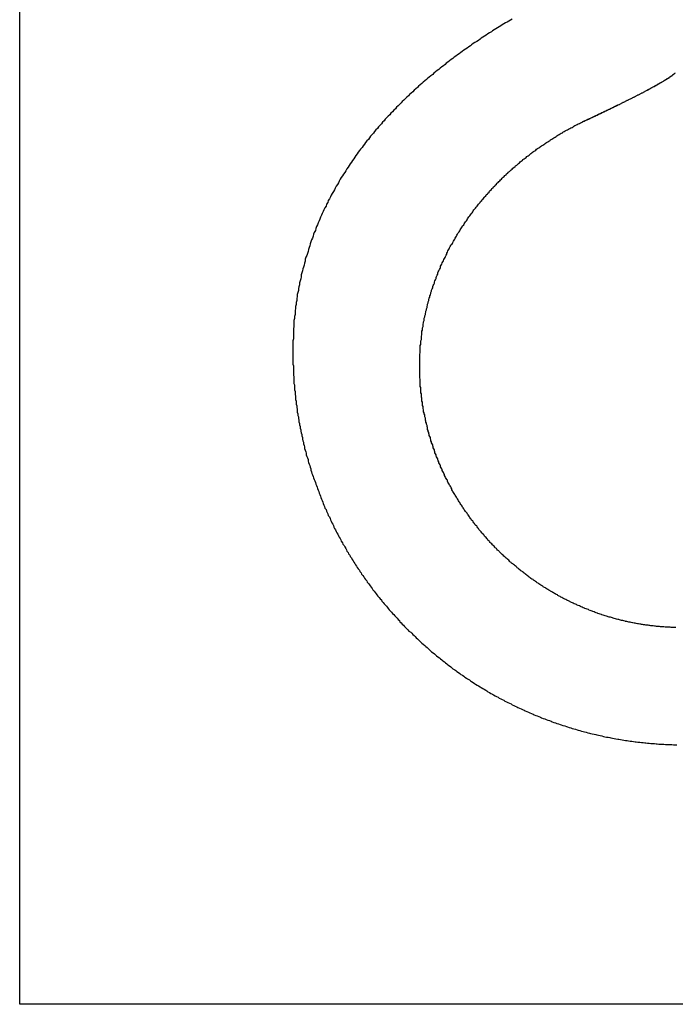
# Model space of a CAD drawing. Extents: x 1107 to 4046, y 937 to 3355.
# Tile 801 of 861: x 3057.98 to 3059.15, y 1764.94 to 1766.69. Entities that reach past the tile are written whole.
import ezdxf

# ---------------------------------------------------------------- set-up
doc = ezdxf.new("R2010")
doc.units = 0
doc.layers.add('KF_VIDA_L___C_LEFT', color=7, linetype='CONTINUOUS')

# ---------------------------------------------------------------- blocks, each defined once
blk = doc.blocks.new('KF_VIDA_L___C_LEFT')
at = {"layer": 'KF_VIDA_L___C_LEFT'}
for p, q in [((168.6809, 75.7283), (168.6809, 80.0192)), ((168.6809, 75.7283), (168.6809, 80.0192)), ((172.9684, 75.7283), (168.6809, 75.7283)), ((172.9684, 75.7283), (168.6809, 75.7283))]:
    blk.add_line(p, q, dxfattribs=at)
for points in [[(169.554, 77.4755, 0), (169.551, 77.4738, 0), (169.548, 77.4721, 0), (169.545, 77.4704, 0), (169.542, 77.4687, 0), (169.539, 77.467, 0), (169.536, 77.4653, 0), (169.534, 77.4635, 0), (169.531, 77.4618, 0), (169.528, 77.46, 0), (169.525, 77.4582, 0), (169.522, 77.4564, 0), (169.519, 77.4546, 0), (169.517, 77.4528, 0), (169.514, 77.451, 0), (169.511, 77.4492, 0), (169.508, 77.4473, 0), (169.505, 77.4455, 0), (169.502, 77.4436, 0), (169.499, 77.4417, 0), (169.497, 77.4398, 0), (169.494, 77.4379, 0), (169.491, 77.436, 0), (169.488, 77.4341, 0), (169.485, 77.4321, 0), (169.482, 77.4302, 0), (169.48, 77.4282, 0), (169.477, 77.4263, 0), (169.474, 77.4243, 0), (169.471, 77.4223, 0), (169.468, 77.4203, 0), (169.465, 77.4182, 0), (169.463, 77.4162, 0), (169.46, 77.4141, 0), (169.457, 77.4121, 0), (169.454, 77.41, 0), (169.451, 77.4079, 0), (169.449, 77.4058, 0), (169.446, 77.4037, 0), (169.443, 77.4016, 0), (169.44, 77.3995, 0), (169.437, 77.3973, 0), (169.435, 77.3951, 0), (169.432, 77.393, 0), (169.429, 77.3908, 0), (169.426, 77.3886, 0), (169.424, 77.3864, 0), (169.421, 77.3842, 0), (169.418, 77.3819, 0), (169.415, 77.3797, 0), (169.413, 77.3774, 0), (169.41, 77.3751, 0), (169.407, 77.3728, 0), (169.404, 77.3705, 0), (169.402, 77.3682, 0), (169.399, 77.3659, 0), (169.396, 77.3636, 0), (169.394, 77.3612, 0), (169.391, 77.3588, 0), (169.388, 77.3565, 0), (169.386, 77.3541, 0), (169.383, 77.3517, 0), (169.38, 77.3493, 0), (169.378, 77.3468, 0), (169.375, 77.3444, 0), (169.372, 77.3419, 0), (169.37, 77.3394, 0), (169.367, 77.337, 0), (169.365, 77.3345, 0), (169.362, 77.332, 0), (169.359, 77.3294, 0), (169.357, 77.3269, 0), (169.354, 77.3243, 0), (169.352, 77.3218, 0), (169.349, 77.3192, 0), (169.347, 77.3166, 0), (169.344, 77.314, 0), (169.342, 77.3114, 0), (169.339, 77.3088, 0), (169.337, 77.3061, 0), (169.334, 77.3034, 0), (169.332, 77.3008, 0), (169.329, 77.2981, 0), (169.327, 77.2954, 0), (169.324, 77.2927, 0), (169.322, 77.29, 0), (169.32, 77.2873, 0), (169.317, 77.2845, 0), (169.315, 77.2818, 0), (169.312, 77.279, 0), (169.31, 77.2763, 0), (169.308, 77.2735, 0), (169.306, 77.2707, 0), (169.303, 77.2679, 0), (169.301, 77.2651, 0), (169.299, 77.2623, 0), (169.296, 77.2595, 0), (169.294, 77.2566, 0), (169.292, 77.2538, 0), (169.29, 77.2509, 0), (169.288, 77.2481, 0), (169.285, 77.2452, 0), (169.283, 77.2423, 0), (169.281, 77.2394, 0), (169.279, 77.2365, 0), (169.277, 77.2335, 0), (169.275, 77.2306, 0), (169.273, 77.2277, 0), (169.271, 77.2247, 0), (169.269, 77.2217, 0), (169.267, 77.2188, 0), (169.265, 77.2158, 0), (169.263, 77.2128, 0), (169.261, 77.2098, 0), (169.259, 77.2067, 0), (169.257, 77.2037, 0), (169.255, 77.2007, 0), (169.253, 77.1976, 0), (169.251, 77.1945, 0), (169.249, 77.1915, 0), (169.247, 77.1884, 0), (169.246, 77.1853, 0), (169.244, 77.1822, 0), (169.242, 77.179, 0), (169.24, 77.1759, 0), (169.239, 77.1728, 0), (169.237, 77.1696, 0), (169.235, 77.1664, 0), (169.233, 77.1633, 0), (169.232, 77.1601, 0), (169.23, 77.1569, 0), (169.228, 77.1537, 0), (169.227, 77.1504, 0), (169.225, 77.1472, 0), (169.224, 77.144, 0), (169.222, 77.1407, 0), (169.22, 77.1374, 0), (169.219, 77.1342, 0), (169.217, 77.1309, 0), (169.216, 77.1276, 0), (169.214, 77.1243, 0), (169.213, 77.1209, 0), (169.212, 77.1176, 0), (169.21, 77.1143, 0), (169.209, 77.1109, 0), (169.207, 77.1075, 0), (169.206, 77.1042, 0), (169.205, 77.1008, 0), (169.203, 77.0974, 0), (169.202, 77.0941, 0), (169.201, 77.0907, 0), (169.2, 77.0873, 0), (169.198, 77.0839, 0), (169.197, 77.0805, 0), (169.196, 77.0771, 0), (169.195, 77.0737, 0), (169.194, 77.0703, 0), (169.193, 77.0668, 0), (169.192, 77.0634, 0), (169.191, 77.06, 0), (169.19, 77.0566, 0), (169.188, 77.0531, 0), (169.187, 77.0497, 0), (169.187, 77.0462, 0), (169.186, 77.0428, 0), (169.185, 77.0393, 0), (169.184, 77.0359, 0), (169.183, 77.0324, 0), (169.182, 77.0289, 0), (169.181, 77.0255, 0), (169.18, 77.022, 0), (169.18, 77.0185, 0), (169.179, 77.015, 0), (169.178, 77.0115, 0), (169.177, 77.008, 0), (169.177, 77.0045, 0), (169.176, 77.001, 0), (169.175, 76.9975, 0), (169.175, 76.994, 0), (169.174, 76.9905, 0), (169.173, 76.987, 0), (169.173, 76.9834, 0), (169.172, 76.9799, 0), (169.172, 76.9764, 0), (169.171, 76.9728, 0), (169.171, 76.9693, 0), (169.17, 76.9657, 0), (169.17, 76.9622, 0), (169.169, 76.9586, 0), (169.169, 76.9551, 0), (169.169, 76.9515, 0), (169.168, 76.9479, 0), (169.168, 76.9444, 0), (169.167, 76.9408, 0), (169.167, 76.9372, 0), (169.167, 76.9336, 0), (169.167, 76.9301, 0), (169.166, 76.9265, 0), (169.166, 76.9229, 0), (169.166, 76.9193, 0), (169.166, 76.9157, 0), (169.166, 76.9121, 0), (169.166, 76.9084, 0), (169.165, 76.9048, 0), (169.165, 76.9012, 0), (169.165, 76.8976, 0), (169.165, 76.894, 0), (169.165, 76.8903, 0), (169.165, 76.8867, 0)], [(169.679, 77.2935, 0), (169.68, 77.2939, 0), (169.681, 77.2943, 0), (169.681, 77.2947, 0), (169.682, 77.2951, 0), (169.683, 77.2954, 0), (169.684, 77.2958, 0), (169.685, 77.2963, 0), (169.686, 77.2967, 0), (169.687, 77.2971, 0), (169.687, 77.2975, 0), (169.688, 77.2979, 0), (169.689, 77.2983, 0), (169.69, 77.2987, 0), (169.691, 77.2992, 0), (169.692, 77.2996, 0), (169.693, 77.3, 0), (169.694, 77.3004, 0), (169.695, 77.3009, 0), (169.696, 77.3013, 0), (169.697, 77.3018, 0), (169.698, 77.3022, 0), (169.699, 77.3027, 0), (169.699, 77.3031, 0), (169.7, 77.3036, 0), (169.701, 77.304, 0), (169.702, 77.3045, 0), (169.703, 77.3049, 0), (169.704, 77.3054, 0), (169.705, 77.3059, 0), (169.706, 77.3063, 0), (169.707, 77.3068, 0), (169.708, 77.3073, 0), (169.709, 77.3077, 0), (169.71, 77.3082, 0), (169.711, 77.3087, 0), (169.712, 77.3092, 0), (169.713, 77.3097, 0), (169.714, 77.3101, 0), (169.715, 77.3106, 0), (169.716, 77.3111, 0), (169.717, 77.3116, 0), (169.718, 77.3121, 0), (169.719, 77.3126, 0), (169.72, 77.3131, 0), (169.721, 77.3136, 0), (169.723, 77.3141, 0), (169.724, 77.3146, 0), (169.725, 77.3151, 0), (169.726, 77.3156, 0), (169.727, 77.3161, 0), (169.728, 77.3166, 0), (169.729, 77.3171, 0), (169.73, 77.3176, 0), (169.731, 77.3181, 0), (169.732, 77.3186, 0), (169.733, 77.3191, 0), (169.734, 77.3196, 0), (169.735, 77.3202, 0), (169.736, 77.3207, 0), (169.737, 77.3212, 0), (169.738, 77.3217, 0), (169.739, 77.3222, 0), (169.74, 77.3227, 0), (169.741, 77.3233, 0), (169.742, 77.3238, 0), (169.744, 77.3243, 0), (169.745, 77.3248, 0), (169.746, 77.3253, 0), (169.747, 77.3259, 0), (169.748, 77.3264, 0), (169.749, 77.3269, 0), (169.75, 77.3274, 0), (169.751, 77.328, 0), (169.752, 77.3285, 0), (169.753, 77.329, 0), (169.754, 77.3295, 0), (169.755, 77.33, 0), (169.756, 77.3306, 0), (169.757, 77.3311, 0), (169.758, 77.3316, 0), (169.759, 77.3321, 0), (169.76, 77.3327, 0), (169.761, 77.3332, 0), (169.762, 77.3337, 0), (169.764, 77.3342, 0), (169.765, 77.3348, 0), (169.766, 77.3353, 0), (169.767, 77.3358, 0), (169.768, 77.3363, 0), (169.769, 77.3369, 0), (169.77, 77.3374, 0), (169.771, 77.3379, 0), (169.772, 77.3384, 0), (169.773, 77.3389, 0), (169.774, 77.3395, 0), (169.775, 77.34, 0), (169.776, 77.3405, 0), (169.777, 77.341, 0), (169.778, 77.3415, 0), (169.779, 77.342, 0), (169.78, 77.3425, 0), (169.781, 77.3431, 0), (169.782, 77.3436, 0), (169.783, 77.3441, 0), (169.784, 77.3446, 0), (169.785, 77.3451, 0), (169.786, 77.3456, 0), (169.787, 77.3461, 0), (169.788, 77.3466, 0), (169.789, 77.3471, 0), (169.79, 77.3476, 0), (169.791, 77.3481, 0), (169.791, 77.3486, 0), (169.792, 77.3491, 0), (169.793, 77.3496, 0), (169.794, 77.3501, 0), (169.795, 77.3506, 0), (169.796, 77.3511, 0), (169.797, 77.3516, 0), (169.798, 77.3521, 0), (169.799, 77.3526, 0), (169.8, 77.353, 0), (169.801, 77.3535, 0), (169.801, 77.354, 0), (169.802, 77.3545, 0), (169.803, 77.355, 0), (169.804, 77.3554, 0), (169.805, 77.3559, 0), (169.806, 77.3564, 0), (169.807, 77.3568, 0), (169.807, 77.3573, 0), (169.808, 77.3578, 0), (169.809, 77.3582, 0), (169.81, 77.3587, 0), (169.811, 77.3591, 0), (169.812, 77.3596, 0), (169.812, 77.36, 0), (169.813, 77.3605, 0), (169.814, 77.3609, 0), (169.815, 77.3614, 0), (169.815, 77.3618, 0), (169.816, 77.3622, 0), (169.817, 77.3627, 0), (169.818, 77.3631, 0), (169.818, 77.3635, 0), (169.819, 77.3639, 0), (169.82, 77.3644, 0), (169.821, 77.3648, 0), (169.821, 77.3652, 0), (169.822, 77.3656, 0), (169.823, 77.366, 0), (169.823, 77.3664, 0), (169.824, 77.3668, 0), (169.825, 77.3672, 0), (169.825, 77.3676, 0), (169.826, 77.368, 0), (169.827, 77.3684, 0), (169.827, 77.3688, 0), (169.828, 77.3692, 0), (169.828, 77.3696, 0), (169.829, 77.37, 0), (169.83, 77.3704, 0), (169.83, 77.3707, 0), (169.831, 77.3711, 0), (169.831, 77.3715, 0), (169.832, 77.3719, 0), (169.832, 77.3722, 0), (169.833, 77.3726, 0), (169.834, 77.373, 0), (169.834, 77.3733, 0), (169.835, 77.3737, 0), (169.835, 77.3741, 0), (169.836, 77.3744, 0), (169.836, 77.3748, 0), (169.837, 77.3751, 0), (169.837, 77.3755, 0), (169.838, 77.3758, 0), (169.838, 77.3762, 0), (169.839, 77.3765, 0), (169.839, 77.3768, 0), (169.839, 77.3772, 0), (169.84, 77.3775, 0), (169.84, 77.3778, 0), (169.841, 77.3782, 0), (169.841, 77.3785, 0), (169.841, 77.3788, 0), (169.842, 77.3791, 0), (169.842, 77.3795, 0), (169.843, 77.3798, 0), (169.843, 77.3801, 0), (169.843, 77.3804, 0)], [(169.792, 77.3489, 0), (169.792, 77.3491, 0), (169.793, 77.3493, 0), (169.793, 77.3495, 0), (169.794, 77.3498, 0), (169.794, 77.35, 0), (169.794, 77.3502, 0), (169.795, 77.3504, 0), (169.795, 77.3506, 0), (169.796, 77.3509, 0), (169.796, 77.3511, 0), (169.796, 77.3513, 0), (169.797, 77.3515, 0), (169.797, 77.3517, 0), (169.798, 77.352, 0), (169.798, 77.3522, 0), (169.799, 77.3524, 0), (169.799, 77.3526, 0), (169.799, 77.3528, 0), (169.8, 77.353, 0), (169.8, 77.3533, 0), (169.801, 77.3535, 0), (169.801, 77.3537, 0), (169.801, 77.3539, 0), (169.802, 77.3541, 0), (169.802, 77.3543, 0), (169.803, 77.3546, 0), (169.803, 77.3548, 0), (169.803, 77.355, 0), (169.804, 77.3552, 0), (169.804, 77.3554, 0), (169.804, 77.3556, 0), (169.805, 77.3558, 0), (169.805, 77.3561, 0), (169.806, 77.3563, 0), (169.806, 77.3565, 0), (169.806, 77.3567, 0), (169.807, 77.3569, 0), (169.807, 77.3571, 0), (169.808, 77.3573, 0), (169.808, 77.3575, 0), (169.808, 77.3578, 0), (169.809, 77.358, 0), (169.809, 77.3582, 0), (169.809, 77.3584, 0), (169.81, 77.3586, 0), (169.81, 77.3588, 0), (169.811, 77.359, 0), (169.811, 77.3592, 0), (169.811, 77.3594, 0), (169.812, 77.3596, 0), (169.812, 77.3599, 0), (169.812, 77.3601, 0), (169.813, 77.3603, 0), (169.813, 77.3605, 0), (169.814, 77.3607, 0), (169.814, 77.3609, 0), (169.814, 77.3611, 0), (169.815, 77.3613, 0), (169.815, 77.3615, 0), (169.815, 77.3617, 0), (169.816, 77.3619, 0), (169.816, 77.3621, 0), (169.816, 77.3623, 0), (169.817, 77.3625, 0), (169.817, 77.3627, 0), (169.817, 77.3629, 0), (169.818, 77.3631, 0), (169.818, 77.3633, 0), (169.818, 77.3635, 0), (169.819, 77.3637, 0), (169.819, 77.3639, 0), (169.82, 77.3641, 0), (169.82, 77.3643, 0), (169.82, 77.3645, 0), (169.821, 77.3647, 0), (169.821, 77.3649, 0), (169.821, 77.3651, 0), (169.822, 77.3653, 0), (169.822, 77.3655, 0), (169.822, 77.3657, 0), (169.823, 77.3659, 0), (169.823, 77.3661, 0), (169.823, 77.3663, 0), (169.824, 77.3665, 0), (169.824, 77.3667, 0), (169.824, 77.3669, 0), (169.824, 77.3671, 0), (169.825, 77.3673, 0), (169.825, 77.3675, 0), (169.825, 77.3677, 0), (169.826, 77.3679, 0), (169.826, 77.3681, 0), (169.826, 77.3683, 0), (169.827, 77.3685, 0), (169.827, 77.3687, 0), (169.827, 77.3689, 0), (169.828, 77.3691, 0), (169.828, 77.3693, 0), (169.828, 77.3695, 0), (169.829, 77.3697, 0), (169.829, 77.3698, 0), (169.829, 77.37, 0), (169.829, 77.3702, 0), (169.83, 77.3704, 0), (169.83, 77.3706, 0), (169.83, 77.3708, 0), (169.831, 77.371, 0), (169.831, 77.3712, 0), (169.831, 77.3714, 0), (169.831, 77.3716, 0), (169.832, 77.3717, 0), (169.832, 77.3719, 0), (169.832, 77.3721, 0), (169.833, 77.3723, 0), (169.833, 77.3725, 0), (169.833, 77.3727, 0), (169.833, 77.3729, 0), (169.834, 77.3731, 0), (169.834, 77.3732, 0), (169.834, 77.3734, 0), (169.834, 77.3736, 0), (169.835, 77.3738, 0), (169.835, 77.374, 0), (169.835, 77.3742, 0), (169.836, 77.3744, 0), (169.836, 77.3745, 0), (169.836, 77.3747, 0), (169.836, 77.3749, 0), (169.837, 77.3751, 0), (169.837, 77.3753, 0), (169.837, 77.3754, 0), (169.837, 77.3756, 0), (169.838, 77.3758, 0), (169.838, 77.376, 0), (169.838, 77.3762, 0), (169.838, 77.3764, 0), (169.839, 77.3765, 0), (169.839, 77.3767, 0), (169.839, 77.3769, 0), (169.839, 77.3771, 0), (169.839, 77.3772, 0), (169.84, 77.3774, 0), (169.84, 77.3776, 0), (169.84, 77.3778, 0), (169.84, 77.378, 0), (169.841, 77.3781, 0), (169.841, 77.3783, 0), (169.841, 77.3785, 0), (169.841, 77.3787, 0), (169.841, 77.3788, 0), (169.842, 77.379, 0), (169.842, 77.3792, 0), (169.842, 77.3794, 0), (169.842, 77.3795, 0), (169.843, 77.3797, 0), (169.843, 77.3799, 0), (169.843, 77.3801, 0), (169.843, 77.3802, 0), (169.843, 77.3804, 0)], [(169.679, 77.2935, 0), (169.679, 77.2937, 0), (169.68, 77.2939, 0), (169.68, 77.2941, 0), (169.68, 77.2943, 0), (169.681, 77.2944, 0), (169.681, 77.2946, 0), (169.682, 77.2948, 0), (169.682, 77.295, 0), (169.683, 77.2952, 0), (169.683, 77.2954, 0), (169.683, 77.2956, 0), (169.684, 77.2958, 0), (169.684, 77.296, 0), (169.685, 77.2961, 0), (169.685, 77.2963, 0), (169.685, 77.2965, 0), (169.686, 77.2967, 0), (169.686, 77.2969, 0), (169.687, 77.2971, 0), (169.687, 77.2973, 0), (169.687, 77.2975, 0), (169.688, 77.2977, 0), (169.688, 77.2979, 0), (169.689, 77.298, 0), (169.689, 77.2982, 0), (169.69, 77.2984, 0), (169.69, 77.2986, 0), (169.69, 77.2988, 0), (169.691, 77.299, 0), (169.691, 77.2992, 0), (169.692, 77.2994, 0), (169.692, 77.2996, 0), (169.692, 77.2998, 0), (169.693, 77.2999, 0), (169.693, 77.3001, 0), (169.694, 77.3003, 0), (169.694, 77.3005, 0), (169.694, 77.3007, 0), (169.695, 77.3009, 0), (169.695, 77.3011, 0), (169.696, 77.3013, 0), (169.696, 77.3015, 0), (169.696, 77.3017, 0), (169.697, 77.3019, 0), (169.697, 77.302, 0), (169.698, 77.3022, 0), (169.698, 77.3024, 0), (169.698, 77.3026, 0), (169.699, 77.3028, 0), (169.699, 77.303, 0), (169.7, 77.3032, 0), (169.7, 77.3034, 0), (169.701, 77.3036, 0), (169.701, 77.3038, 0), (169.701, 77.304, 0), (169.702, 77.3042, 0), (169.702, 77.3043, 0), (169.703, 77.3045, 0), (169.703, 77.3047, 0), (169.703, 77.3049, 0), (169.704, 77.3051, 0), (169.704, 77.3053, 0), (169.705, 77.3055, 0), (169.705, 77.3057, 0), (169.705, 77.3059, 0), (169.706, 77.3061, 0), (169.706, 77.3063, 0), (169.707, 77.3065, 0), (169.707, 77.3067, 0), (169.707, 77.3068, 0), (169.708, 77.307, 0), (169.708, 77.3072, 0), (169.709, 77.3074, 0), (169.709, 77.3076, 0), (169.709, 77.3078, 0), (169.71, 77.308, 0), (169.71, 77.3082, 0), (169.711, 77.3084, 0), (169.711, 77.3086, 0), (169.711, 77.3088, 0), (169.712, 77.309, 0), (169.712, 77.3092, 0), (169.713, 77.3093, 0), (169.713, 77.3095, 0), (169.713, 77.3097, 0), (169.714, 77.3099, 0), (169.714, 77.3101, 0), (169.715, 77.3103, 0), (169.715, 77.3105, 0), (169.715, 77.3107, 0), (169.716, 77.3109, 0), (169.716, 77.3111, 0), (169.717, 77.3113, 0), (169.717, 77.3115, 0), (169.717, 77.3117, 0), (169.718, 77.3118, 0), (169.718, 77.312, 0), (169.719, 77.3122, 0), (169.719, 77.3124, 0), (169.719, 77.3126, 0), (169.72, 77.3128, 0), (169.72, 77.313, 0), (169.721, 77.3132, 0), (169.721, 77.3134, 0), (169.721, 77.3136, 0), (169.722, 77.3138, 0), (169.722, 77.314, 0), (169.723, 77.3142, 0), (169.723, 77.3143, 0), (169.723, 77.3145, 0), (169.724, 77.3147, 0), (169.724, 77.3149, 0), (169.725, 77.3151, 0), (169.725, 77.3153, 0), (169.725, 77.3155, 0), (169.726, 77.3157, 0), (169.726, 77.3159, 0), (169.727, 77.3161, 0), (169.727, 77.3163, 0), (169.727, 77.3165, 0), (169.728, 77.3166, 0), (169.728, 77.3168, 0), (169.729, 77.317, 0), (169.729, 77.3172, 0), (169.729, 77.3174, 0), (169.73, 77.3176, 0), (169.73, 77.3178, 0), (169.731, 77.318, 0), (169.731, 77.3182, 0), (169.731, 77.3184, 0), (169.732, 77.3186, 0), (169.732, 77.3188, 0), (169.733, 77.3189, 0), (169.733, 77.3191, 0), (169.733, 77.3193, 0), (169.734, 77.3195, 0), (169.734, 77.3197, 0), (169.734, 77.3199, 0), (169.735, 77.3201, 0), (169.735, 77.3203, 0), (169.736, 77.3205, 0), (169.736, 77.3207, 0), (169.736, 77.3209, 0), (169.737, 77.321, 0), (169.737, 77.3212, 0), (169.738, 77.3214, 0), (169.738, 77.3216, 0), (169.738, 77.3218, 0), (169.739, 77.322, 0), (169.739, 77.3222, 0), (169.74, 77.3224, 0), (169.74, 77.3226, 0), (169.74, 77.3228, 0), (169.741, 77.323, 0), (169.741, 77.3231, 0), (169.741, 77.3233, 0), (169.742, 77.3235, 0), (169.742, 77.3237, 0), (169.743, 77.3239, 0)], [(169.39, 76.8599, 0), (169.39, 76.8621, 0), (169.39, 76.8642, 0), (169.39, 76.8664, 0), (169.39, 76.8685, 0), (169.39, 76.8707, 0), (169.39, 76.8728, 0), (169.39, 76.875, 0), (169.39, 76.8771, 0), (169.39, 76.8793, 0), (169.39, 76.8814, 0), (169.391, 76.8836, 0), (169.391, 76.8857, 0), (169.391, 76.8879, 0), (169.391, 76.89, 0), (169.391, 76.8921, 0), (169.391, 76.8943, 0), (169.391, 76.8964, 0), (169.392, 76.8986, 0), (169.392, 76.9007, 0), (169.392, 76.9028, 0), (169.392, 76.905, 0), (169.393, 76.9071, 0), (169.393, 76.9092, 0), (169.393, 76.9113, 0), (169.393, 76.9135, 0), (169.394, 76.9156, 0), (169.394, 76.9177, 0), (169.394, 76.9198, 0), (169.394, 76.922, 0), (169.395, 76.9241, 0), (169.395, 76.9262, 0), (169.395, 76.9283, 0), (169.396, 76.9304, 0), (169.396, 76.9325, 0), (169.396, 76.9346, 0), (169.397, 76.9368, 0), (169.397, 76.9389, 0), (169.398, 76.941, 0), (169.398, 76.9431, 0), (169.398, 76.9452, 0), (169.399, 76.9473, 0), (169.399, 76.9494, 0), (169.4, 76.9515, 0), (169.4, 76.9536, 0), (169.401, 76.9556, 0), (169.401, 76.9577, 0), (169.402, 76.9598, 0), (169.402, 76.9619, 0), (169.403, 76.964, 0), (169.403, 76.9661, 0), (169.404, 76.9681, 0), (169.404, 76.9702, 0), (169.405, 76.9723, 0), (169.405, 76.9744, 0), (169.406, 76.9764, 0), (169.406, 76.9785, 0), (169.407, 76.9806, 0), (169.408, 76.9826, 0), (169.408, 76.9847, 0), (169.409, 76.9867, 0), (169.41, 76.9888, 0), (169.41, 76.9908, 0), (169.411, 76.9929, 0), (169.411, 76.9949, 0), (169.412, 76.997, 0), (169.413, 76.999, 0), (169.413, 77.0011, 0), (169.414, 77.0031, 0), (169.415, 77.0051, 0), (169.416, 77.0072, 0), (169.416, 77.0092, 0), (169.417, 77.0112, 0), (169.418, 77.0132, 0), (169.419, 77.0153, 0), (169.419, 77.0173, 0), (169.42, 77.0193, 0), (169.421, 77.0213, 0), (169.422, 77.0233, 0), (169.422, 77.0253, 0), (169.423, 77.0273, 0), (169.424, 77.0293, 0), (169.425, 77.0313, 0), (169.426, 77.0333, 0), (169.427, 77.0352, 0), (169.427, 77.0372, 0), (169.428, 77.0392, 0), (169.429, 77.0412, 0), (169.43, 77.0431, 0), (169.431, 77.0451, 0), (169.432, 77.047, 0), (169.433, 77.049, 0), (169.434, 77.0509, 0), (169.435, 77.0529, 0), (169.436, 77.0548, 0), (169.437, 77.0567, 0), (169.438, 77.0587, 0), (169.438, 77.0606, 0), (169.439, 77.0625, 0), (169.44, 77.0644, 0), (169.441, 77.0663, 0), (169.442, 77.0683, 0), (169.443, 77.0702, 0), (169.444, 77.0721, 0), (169.445, 77.0739, 0), (169.446, 77.0758, 0), (169.448, 77.0777, 0), (169.449, 77.0796, 0), (169.45, 77.0815, 0), (169.451, 77.0833, 0), (169.452, 77.0852, 0), (169.453, 77.0871, 0), (169.454, 77.0889, 0), (169.455, 77.0908, 0), (169.456, 77.0926, 0), (169.457, 77.0944, 0), (169.458, 77.0963, 0), (169.46, 77.0981, 0), (169.461, 77.0999, 0), (169.462, 77.1018, 0), (169.463, 77.1036, 0), (169.464, 77.1054, 0), (169.465, 77.1072, 0), (169.466, 77.109, 0), (169.468, 77.1108, 0), (169.469, 77.1126, 0), (169.47, 77.1144, 0), (169.471, 77.1161, 0), (169.473, 77.1179, 0), (169.474, 77.1197, 0), (169.475, 77.1214, 0), (169.476, 77.1232, 0), (169.477, 77.125, 0), (169.479, 77.1267, 0), (169.48, 77.1284, 0), (169.481, 77.1302, 0), (169.483, 77.1319, 0), (169.484, 77.1336, 0), (169.485, 77.1354, 0), (169.486, 77.1371, 0), (169.488, 77.1388, 0), (169.489, 77.1405, 0), (169.49, 77.1422, 0), (169.492, 77.1439, 0), (169.493, 77.1456, 0), (169.494, 77.1473, 0), (169.496, 77.1489, 0), (169.497, 77.1506, 0), (169.498, 77.1523, 0), (169.5, 77.154, 0), (169.501, 77.1556, 0), (169.503, 77.1573, 0), (169.504, 77.1589, 0), (169.505, 77.1605, 0), (169.507, 77.1622, 0), (169.508, 77.1638, 0), (169.51, 77.1654, 0), (169.511, 77.167, 0), (169.513, 77.1687, 0), (169.514, 77.1703, 0), (169.515, 77.1719, 0), (169.517, 77.1734, 0), (169.518, 77.175, 0), (169.52, 77.1766, 0), (169.521, 77.1782, 0), (169.523, 77.1797, 0), (169.524, 77.1813, 0), (169.526, 77.1828, 0), (169.527, 77.1844, 0), (169.529, 77.1859, 0), (169.53, 77.1875, 0), (169.532, 77.189, 0), (169.533, 77.1905, 0), (169.535, 77.192, 0), (169.536, 77.1935, 0), (169.538, 77.195, 0), (169.54, 77.1965, 0), (169.541, 77.198, 0), (169.543, 77.1995, 0), (169.544, 77.201, 0), (169.546, 77.2024, 0), (169.547, 77.2039, 0), (169.549, 77.2054, 0), (169.551, 77.2068, 0), (169.552, 77.2083, 0), (169.554, 77.2097, 0), (169.555, 77.2111, 0), (169.557, 77.2125, 0), (169.559, 77.214, 0), (169.56, 77.2154, 0), (169.562, 77.2168, 0), (169.564, 77.2182, 0), (169.565, 77.2196, 0), (169.567, 77.2209, 0), (169.568, 77.2223, 0), (169.57, 77.2237, 0), (169.572, 77.225, 0), (169.573, 77.2264, 0), (169.575, 77.2278, 0), (169.577, 77.2291, 0), (169.579, 77.2304, 0), (169.58, 77.2318, 0), (169.582, 77.2331, 0), (169.584, 77.2344, 0), (169.585, 77.2357, 0), (169.587, 77.237, 0), (169.589, 77.2383, 0), (169.59, 77.2396, 0), (169.592, 77.2409, 0), (169.594, 77.2422, 0), (169.596, 77.2434, 0), (169.597, 77.2447, 0), (169.599, 77.246, 0), (169.601, 77.2472, 0), (169.603, 77.2485, 0), (169.604, 77.2497, 0), (169.606, 77.2509, 0), (169.608, 77.2521, 0), (169.61, 77.2534, 0), (169.612, 77.2546, 0), (169.613, 77.2558, 0), (169.615, 77.257, 0), (169.617, 77.2582, 0), (169.619, 77.2593, 0), (169.621, 77.2605, 0), (169.622, 77.2617, 0), (169.624, 77.2628, 0), (169.626, 77.264, 0), (169.628, 77.2651, 0), (169.63, 77.2663, 0), (169.632, 77.2674, 0), (169.633, 77.2685, 0), (169.635, 77.2697, 0), (169.637, 77.2708, 0), (169.639, 77.2719, 0), (169.641, 77.273, 0), (169.643, 77.2741, 0), (169.644, 77.2752, 0), (169.646, 77.2762, 0), (169.648, 77.2773, 0), (169.65, 77.2784, 0), (169.652, 77.2794, 0), (169.654, 77.2805, 0), (169.656, 77.2815, 0), (169.658, 77.2826, 0), (169.66, 77.2836, 0), (169.662, 77.2846, 0), (169.663, 77.2856, 0), (169.665, 77.2866, 0), (169.667, 77.2876, 0), (169.669, 77.2886, 0), (169.671, 77.2896, 0), (169.673, 77.2906, 0), (169.675, 77.2916, 0), (169.677, 77.2925, 0), (169.679, 77.2935, 0)], [(169.165, 76.8867, 0), (169.165, 76.8838, 0), (169.165, 76.881, 0), (169.165, 76.8781, 0), (169.165, 76.8752, 0), (169.165, 76.8724, 0), (169.165, 76.8695, 0), (169.165, 76.8667, 0), (169.165, 76.8638, 0), (169.166, 76.8609, 0), (169.166, 76.8581, 0), (169.166, 76.8552, 0), (169.166, 76.8524, 0), (169.166, 76.8495, 0), (169.166, 76.8466, 0), (169.166, 76.8438, 0), (169.167, 76.8409, 0), (169.167, 76.8381, 0), (169.167, 76.8352, 0), (169.167, 76.8324, 0), (169.167, 76.8295, 0), (169.168, 76.8267, 0), (169.168, 76.8238, 0), (169.168, 76.821, 0), (169.168, 76.8181, 0), (169.169, 76.8153, 0), (169.169, 76.8124, 0), (169.169, 76.8096, 0), (169.17, 76.8067, 0), (169.17, 76.8039, 0), (169.17, 76.8011, 0), (169.171, 76.7982, 0), (169.171, 76.7954, 0), (169.171, 76.7925, 0), (169.172, 76.7897, 0), (169.172, 76.7869, 0), (169.173, 76.784, 0), (169.173, 76.7812, 0), (169.173, 76.7784, 0), (169.174, 76.7756, 0), (169.174, 76.7727, 0), (169.175, 76.7699, 0), (169.175, 76.7671, 0), (169.176, 76.7643, 0), (169.176, 76.7615, 0), (169.177, 76.7586, 0), (169.177, 76.7558, 0), (169.178, 76.753, 0), (169.178, 76.7502, 0), (169.179, 76.7474, 0), (169.179, 76.7446, 0), (169.18, 76.7418, 0), (169.181, 76.739, 0), (169.181, 76.7362, 0), (169.182, 76.7334, 0), (169.182, 76.7306, 0), (169.183, 76.7278, 0), (169.184, 76.725, 0), (169.184, 76.7222, 0), (169.185, 76.7194, 0), (169.186, 76.7167, 0), (169.186, 76.7139, 0), (169.187, 76.7111, 0), (169.188, 76.7083, 0), (169.189, 76.7056, 0), (169.189, 76.7028, 0), (169.19, 76.7, 0), (169.191, 76.6973, 0), (169.192, 76.6945, 0), (169.192, 76.6918, 0), (169.193, 76.689, 0), (169.194, 76.6863, 0), (169.195, 76.6836, 0), (169.196, 76.6808, 0), (169.197, 76.6781, 0), (169.197, 76.6754, 0), (169.198, 76.6726, 0), (169.199, 76.6699, 0), (169.2, 76.6672, 0), (169.201, 76.6645, 0), (169.202, 76.6618, 0), (169.203, 76.6591, 0), (169.204, 76.6564, 0), (169.205, 76.6537, 0), (169.206, 76.651, 0), (169.207, 76.6483, 0), (169.208, 76.6456, 0), (169.209, 76.6429, 0), (169.21, 76.6402, 0), (169.211, 76.6375, 0), (169.212, 76.6349, 0), (169.213, 76.6322, 0), (169.214, 76.6295, 0), (169.215, 76.6269, 0), (169.216, 76.6242, 0), (169.217, 76.6216, 0), (169.218, 76.6189, 0), (169.219, 76.6163, 0), (169.22, 76.6136, 0), (169.221, 76.611, 0), (169.222, 76.6084, 0), (169.224, 76.6057, 0), (169.225, 76.6031, 0), (169.226, 76.6005, 0), (169.227, 76.5979, 0), (169.228, 76.5953, 0), (169.23, 76.5927, 0), (169.231, 76.5901, 0), (169.232, 76.5875, 0), (169.233, 76.5849, 0), (169.234, 76.5824, 0), (169.236, 76.5798, 0), (169.237, 76.5772, 0), (169.238, 76.5747, 0), (169.239, 76.5721, 0), (169.241, 76.5695, 0), (169.242, 76.567, 0), (169.243, 76.5645, 0), (169.245, 76.5619, 0), (169.246, 76.5594, 0), (169.247, 76.5569, 0), (169.249, 76.5544, 0), (169.25, 76.5519, 0), (169.251, 76.5494, 0), (169.253, 76.5469, 0), (169.254, 76.5444, 0), (169.256, 76.5419, 0), (169.257, 76.5394, 0), (169.259, 76.5369, 0), (169.26, 76.5344, 0), (169.261, 76.532, 0), (169.263, 76.5295, 0), (169.264, 76.5271, 0), (169.266, 76.5246, 0), (169.267, 76.5222, 0), (169.269, 76.5198, 0), (169.27, 76.5173, 0), (169.272, 76.5149, 0), (169.273, 76.5125, 0), (169.275, 76.5101, 0), (169.276, 76.5077, 0), (169.278, 76.5053, 0), (169.279, 76.5029, 0), (169.281, 76.5005, 0), (169.283, 76.4982, 0), (169.284, 76.4958, 0), (169.286, 76.4934, 0), (169.287, 76.4911, 0), (169.289, 76.4887, 0), (169.291, 76.4864, 0), (169.292, 76.484, 0), (169.294, 76.4817, 0), (169.296, 76.4794, 0), (169.297, 76.4771, 0), (169.299, 76.4748, 0), (169.301, 76.4725, 0), (169.302, 76.4702, 0), (169.304, 76.4679, 0), (169.306, 76.4656, 0), (169.307, 76.4633, 0), (169.309, 76.4611, 0), (169.311, 76.4588, 0), (169.313, 76.4565, 0), (169.314, 76.4543, 0), (169.316, 76.452, 0), (169.318, 76.4498, 0), (169.32, 76.4476, 0), (169.322, 76.4454, 0), (169.323, 76.4432, 0), (169.325, 76.441, 0), (169.327, 76.4388, 0), (169.329, 76.4366, 0), (169.331, 76.4344, 0), (169.333, 76.4322, 0), (169.334, 76.43, 0), (169.336, 76.4279, 0), (169.338, 76.4257, 0), (169.34, 76.4236, 0), (169.342, 76.4215, 0), (169.344, 76.4193, 0), (169.346, 76.4172, 0), (169.348, 76.4151, 0), (169.35, 76.413, 0), (169.352, 76.4109, 0), (169.354, 76.4088, 0), (169.355, 76.4067, 0), (169.357, 76.4046, 0), (169.359, 76.4026, 0), (169.361, 76.4005, 0), (169.363, 76.3984, 0), (169.365, 76.3964, 0), (169.367, 76.3944, 0), (169.369, 76.3923, 0), (169.371, 76.3903, 0), (169.374, 76.3883, 0), (169.376, 76.3863, 0), (169.378, 76.3843, 0), (169.38, 76.3823, 0), (169.382, 76.3803, 0), (169.384, 76.3784, 0), (169.386, 76.3764, 0), (169.388, 76.3744, 0), (169.39, 76.3725, 0), (169.392, 76.3706, 0), (169.394, 76.3686, 0), (169.396, 76.3667, 0), (169.399, 76.3648, 0), (169.401, 76.3629, 0), (169.403, 76.361, 0), (169.405, 76.3591, 0), (169.407, 76.3573, 0), (169.409, 76.3554, 0), (169.411, 76.3535, 0), (169.414, 76.3517, 0), (169.416, 76.3499, 0), (169.418, 76.348, 0), (169.42, 76.3462, 0), (169.422, 76.3444, 0), (169.425, 76.3426, 0), (169.427, 76.3408, 0), (169.429, 76.339, 0), (169.431, 76.3372, 0), (169.434, 76.3355, 0), (169.436, 76.3337, 0), (169.438, 76.332, 0), (169.44, 76.3302, 0), (169.443, 76.3285, 0), (169.445, 76.3268, 0), (169.447, 76.3251, 0), (169.449, 76.3234, 0), (169.452, 76.3217, 0), (169.454, 76.32, 0), (169.456, 76.3184, 0), (169.459, 76.3167, 0), (169.461, 76.315, 0), (169.463, 76.3134, 0), (169.466, 76.3118, 0), (169.468, 76.3101, 0), (169.47, 76.3085, 0), (169.473, 76.3069, 0), (169.475, 76.3053, 0), (169.478, 76.3037, 0), (169.48, 76.3022, 0), (169.482, 76.3006, 0), (169.485, 76.2991, 0), (169.487, 76.2975, 0), (169.489, 76.296, 0), (169.492, 76.2945, 0), (169.494, 76.2929, 0), (169.497, 76.2914, 0), (169.499, 76.2899, 0), (169.502, 76.2884, 0), (169.504, 76.287, 0), (169.507, 76.2855, 0), (169.509, 76.2841, 0), (169.511, 76.2826, 0), (169.514, 76.2812, 0), (169.516, 76.2797, 0), (169.519, 76.2783, 0), (169.521, 76.2769, 0), (169.524, 76.2755, 0), (169.526, 76.2741, 0), (169.529, 76.2728, 0), (169.531, 76.2714, 0), (169.534, 76.27, 0), (169.536, 76.2687, 0), (169.539, 76.2674, 0), (169.541, 76.266, 0), (169.544, 76.2647, 0), (169.546, 76.2634, 0), (169.549, 76.2621, 0), (169.552, 76.2609, 0), (169.554, 76.2596, 0), (169.557, 76.2583, 0), (169.559, 76.2571, 0), (169.562, 76.2558, 0), (169.564, 76.2546, 0), (169.567, 76.2534, 0), (169.57, 76.2522, 0), (169.572, 76.251, 0), (169.575, 76.2498, 0), (169.577, 76.2486, 0), (169.58, 76.2474, 0), (169.583, 76.2463, 0), (169.585, 76.2451, 0), (169.588, 76.244, 0), (169.591, 76.2429, 0), (169.593, 76.2418, 0), (169.596, 76.2407, 0), (169.598, 76.2396, 0), (169.601, 76.2385, 0), (169.604, 76.2374, 0), (169.606, 76.2364, 0), (169.609, 76.2353, 0), (169.612, 76.2343, 0), (169.614, 76.2333, 0), (169.617, 76.2323, 0), (169.62, 76.2313, 0), (169.623, 76.2303, 0), (169.625, 76.2293, 0), (169.628, 76.2283, 0), (169.631, 76.2274, 0), (169.633, 76.2264, 0), (169.636, 76.2255, 0), (169.639, 76.2246, 0), (169.641, 76.2237, 0), (169.644, 76.2228, 0), (169.647, 76.2219, 0), (169.65, 76.221, 0), (169.652, 76.2202, 0), (169.655, 76.2193, 0), (169.658, 76.2185, 0), (169.66, 76.2176, 0), (169.663, 76.2168, 0), (169.666, 76.216, 0), (169.669, 76.2152, 0), (169.671, 76.2144, 0), (169.674, 76.2137, 0), (169.677, 76.2129, 0), (169.68, 76.2122, 0), (169.682, 76.2114, 0), (169.685, 76.2107, 0), (169.688, 76.21, 0), (169.691, 76.2093, 0), (169.693, 76.2086, 0), (169.696, 76.2079, 0), (169.699, 76.2073, 0), (169.702, 76.2066, 0), (169.704, 76.206, 0), (169.707, 76.2053, 0), (169.71, 76.2047, 0), (169.713, 76.2041, 0), (169.716, 76.2035, 0), (169.718, 76.2029, 0), (169.721, 76.2023, 0), (169.724, 76.2018, 0), (169.727, 76.2012, 0), (169.729, 76.2007, 0), (169.732, 76.2002, 0), (169.735, 76.1996, 0), (169.738, 76.1991, 0), (169.741, 76.1986, 0), (169.743, 76.1982, 0), (169.746, 76.1977, 0), (169.749, 76.1972, 0), (169.752, 76.1968, 0), (169.755, 76.1963, 0), (169.758, 76.1959, 0), (169.76, 76.1955, 0), (169.763, 76.1951, 0), (169.766, 76.1947, 0), (169.769, 76.1943, 0), (169.772, 76.194, 0), (169.774, 76.1936, 0), (169.777, 76.1933, 0), (169.78, 76.1929, 0), (169.783, 76.1926, 0), (169.786, 76.1923, 0), (169.789, 76.192, 0), (169.791, 76.1917, 0), (169.794, 76.1915, 0), (169.797, 76.1912, 0), (169.8, 76.191, 0), (169.803, 76.1907, 0), (169.806, 76.1905, 0), (169.809, 76.1903, 0), (169.811, 76.1901, 0), (169.814, 76.1899, 0), (169.817, 76.1897, 0), (169.82, 76.1895, 0), (169.823, 76.1894, 0), (169.826, 76.1892, 0), (169.828, 76.1891, 0), (169.831, 76.189, 0), (169.834, 76.1889, 0), (169.837, 76.1888, 0), (169.84, 76.1887, 0), (169.843, 76.1886, 0), (169.846, 76.1886, 0)], [(169.844, 76.3966, 0), (169.842, 76.3966, 0), (169.84, 76.3967, 0), (169.838, 76.3967, 0), (169.836, 76.3968, 0), (169.834, 76.3969, 0), (169.832, 76.397, 0), (169.83, 76.3971, 0), (169.829, 76.3972, 0), (169.827, 76.3973, 0), (169.825, 76.3974, 0), (169.823, 76.3975, 0), (169.821, 76.3976, 0), (169.819, 76.3978, 0), (169.817, 76.3979, 0), (169.815, 76.3981, 0), (169.813, 76.3983, 0), (169.812, 76.3984, 0), (169.81, 76.3986, 0), (169.808, 76.3988, 0), (169.806, 76.399, 0), (169.804, 76.3992, 0), (169.802, 76.3994, 0), (169.8, 76.3997, 0), (169.798, 76.3999, 0), (169.797, 76.4001, 0), (169.795, 76.4004, 0), (169.793, 76.4006, 0), (169.791, 76.4009, 0), (169.789, 76.4012, 0), (169.787, 76.4014, 0), (169.785, 76.4017, 0), (169.783, 76.402, 0), (169.782, 76.4023, 0), (169.78, 76.4026, 0), (169.778, 76.403, 0), (169.776, 76.4033, 0), (169.774, 76.4036, 0), (169.772, 76.404, 0), (169.77, 76.4043, 0), (169.768, 76.4047, 0), (169.767, 76.405, 0), (169.765, 76.4054, 0), (169.763, 76.4058, 0), (169.761, 76.4062, 0), (169.759, 76.4066, 0), (169.757, 76.407, 0), (169.755, 76.4074, 0), (169.754, 76.4078, 0), (169.752, 76.4083, 0), (169.75, 76.4087, 0), (169.748, 76.4092, 0), (169.746, 76.4096, 0), (169.744, 76.4101, 0), (169.743, 76.4105, 0), (169.741, 76.411, 0), (169.739, 76.4115, 0), (169.737, 76.412, 0), (169.735, 76.4125, 0), (169.733, 76.413, 0), (169.732, 76.4135, 0), (169.73, 76.414, 0), (169.728, 76.4146, 0), (169.726, 76.4151, 0), (169.724, 76.4157, 0), (169.723, 76.4162, 0), (169.721, 76.4168, 0), (169.719, 76.4173, 0), (169.717, 76.4179, 0), (169.715, 76.4185, 0), (169.713, 76.4191, 0), (169.712, 76.4197, 0), (169.71, 76.4203, 0), (169.708, 76.4209, 0), (169.706, 76.4215, 0), (169.705, 76.4222, 0), (169.703, 76.4228, 0), (169.701, 76.4234, 0), (169.699, 76.4241, 0), (169.697, 76.4248, 0), (169.696, 76.4254, 0), (169.694, 76.4261, 0), (169.692, 76.4268, 0), (169.69, 76.4275, 0), (169.689, 76.4282, 0), (169.687, 76.4289, 0), (169.685, 76.4296, 0), (169.683, 76.4303, 0), (169.682, 76.431, 0), (169.68, 76.4317, 0), (169.678, 76.4325, 0), (169.676, 76.4332, 0), (169.675, 76.434, 0), (169.673, 76.4347, 0), (169.671, 76.4355, 0), (169.669, 76.4363, 0), (169.668, 76.4371, 0), (169.666, 76.4379, 0), (169.664, 76.4387, 0), (169.662, 76.4395, 0), (169.661, 76.4403, 0), (169.659, 76.4411, 0), (169.657, 76.4419, 0), (169.656, 76.4427, 0), (169.654, 76.4436, 0), (169.652, 76.4444, 0), (169.651, 76.4453, 0), (169.649, 76.4461, 0), (169.647, 76.447, 0), (169.645, 76.4479, 0), (169.644, 76.4488, 0), (169.642, 76.4496, 0), (169.64, 76.4505, 0), (169.639, 76.4514, 0), (169.637, 76.4523, 0), (169.635, 76.4533, 0), (169.634, 76.4542, 0), (169.632, 76.4551, 0), (169.63, 76.456, 0), (169.629, 76.457, 0), (169.627, 76.4579, 0), (169.626, 76.4589, 0), (169.624, 76.4598, 0), (169.622, 76.4608, 0), (169.621, 76.4618, 0), (169.619, 76.4627, 0), (169.617, 76.4637, 0), (169.616, 76.4647, 0), (169.614, 76.4657, 0), (169.613, 76.4667, 0), (169.611, 76.4677, 0), (169.609, 76.4687, 0), (169.608, 76.4698, 0), (169.606, 76.4708, 0), (169.605, 76.4718, 0), (169.603, 76.4729, 0), (169.601, 76.4739, 0), (169.6, 76.475, 0), (169.598, 76.476, 0), (169.597, 76.4771, 0), (169.595, 76.4782, 0), (169.594, 76.4792, 0), (169.592, 76.4803, 0), (169.591, 76.4814, 0), (169.589, 76.4825, 0), (169.587, 76.4836, 0), (169.586, 76.4847, 0), (169.584, 76.4859, 0), (169.583, 76.487, 0), (169.581, 76.4881, 0), (169.58, 76.4892, 0), (169.578, 76.4904, 0), (169.577, 76.4915, 0), (169.575, 76.4927, 0), (169.574, 76.4938, 0), (169.572, 76.495, 0), (169.571, 76.4962, 0), (169.569, 76.4973, 0), (169.568, 76.4985, 0), (169.566, 76.4997, 0), (169.565, 76.5009, 0), (169.563, 76.5021, 0), (169.562, 76.5033, 0), (169.561, 76.5045, 0), (169.559, 76.5057, 0), (169.558, 76.5069, 0), (169.556, 76.5082, 0), (169.555, 76.5094, 0), (169.553, 76.5106, 0), (169.552, 76.5119, 0), (169.55, 76.5131, 0), (169.549, 76.5144, 0), (169.548, 76.5157, 0), (169.546, 76.5169, 0), (169.545, 76.5182, 0), (169.543, 76.5195, 0), (169.542, 76.5208, 0), (169.541, 76.522, 0), (169.539, 76.5233, 0), (169.538, 76.5246, 0), (169.536, 76.5259, 0), (169.535, 76.5273, 0), (169.534, 76.5286, 0), (169.532, 76.5299, 0), (169.531, 76.5312, 0), (169.53, 76.5325, 0), (169.528, 76.5339, 0), (169.527, 76.5352, 0), (169.526, 76.5366, 0), (169.524, 76.5379, 0), (169.523, 76.5393, 0), (169.522, 76.5406, 0), (169.52, 76.542, 0), (169.519, 76.5434, 0), (169.518, 76.5448, 0), (169.516, 76.5462, 0), (169.515, 76.5475, 0), (169.514, 76.5489, 0), (169.513, 76.5503, 0), (169.511, 76.5517, 0), (169.51, 76.5531, 0), (169.509, 76.5546, 0), (169.508, 76.556, 0), (169.506, 76.5574, 0), (169.505, 76.5588, 0), (169.504, 76.5603, 0), (169.503, 76.5617, 0), (169.501, 76.5631, 0), (169.5, 76.5646, 0), (169.499, 76.566, 0), (169.498, 76.5675, 0), (169.496, 76.569, 0), (169.495, 76.5704, 0), (169.494, 76.5719, 0), (169.493, 76.5734, 0), (169.492, 76.5749, 0), (169.491, 76.5763, 0), (169.489, 76.5778, 0), (169.488, 76.5793, 0), (169.487, 76.5808, 0), (169.486, 76.5823, 0), (169.485, 76.5838, 0), (169.484, 76.5853, 0), (169.482, 76.5869, 0), (169.481, 76.5884, 0), (169.48, 76.5899, 0), (169.479, 76.5914, 0), (169.478, 76.593, 0), (169.477, 76.5945, 0), (169.476, 76.5961, 0), (169.475, 76.5976, 0), (169.474, 76.5991, 0), (169.473, 76.6007, 0), (169.471, 76.6023, 0), (169.47, 76.6038, 0), (169.469, 76.6054, 0), (169.468, 76.607, 0), (169.467, 76.6085, 0), (169.466, 76.6101, 0), (169.465, 76.6117, 0), (169.464, 76.6133, 0), (169.463, 76.6149, 0), (169.462, 76.6165, 0), (169.461, 76.6181, 0), (169.46, 76.6197, 0), (169.459, 76.6213, 0), (169.458, 76.6229, 0), (169.457, 76.6245, 0), (169.456, 76.6261, 0), (169.455, 76.6278, 0), (169.454, 76.6294, 0), (169.453, 76.631, 0), (169.452, 76.6327, 0), (169.451, 76.6343, 0), (169.45, 76.6359, 0), (169.449, 76.6376, 0), (169.448, 76.6392, 0), (169.447, 76.6409, 0), (169.447, 76.6426, 0), (169.446, 76.6442, 0), (169.445, 76.6459, 0), (169.444, 76.6476, 0), (169.443, 76.6492, 0), (169.442, 76.6509, 0), (169.441, 76.6526, 0), (169.44, 76.6543, 0), (169.439, 76.656, 0), (169.439, 76.6576, 0), (169.438, 76.6593, 0), (169.437, 76.661, 0), (169.436, 76.6627, 0), (169.435, 76.6644, 0), (169.434, 76.6662, 0), (169.434, 76.6679, 0), (169.433, 76.6696, 0), (169.432, 76.6713, 0), (169.431, 76.673, 0), (169.43, 76.6747, 0), (169.43, 76.6765, 0), (169.429, 76.6782, 0), (169.428, 76.6799, 0), (169.427, 76.6817, 0), (169.427, 76.6834, 0), (169.426, 76.6852, 0), (169.425, 76.6869, 0), (169.424, 76.6887, 0), (169.424, 76.6904, 0), (169.423, 76.6922, 0), (169.422, 76.6939, 0), (169.422, 76.6957, 0), (169.421, 76.6975, 0), (169.42, 76.6992, 0), (169.419, 76.701, 0), (169.419, 76.7028, 0), (169.418, 76.7045, 0), (169.417, 76.7063, 0), (169.417, 76.7081, 0), (169.416, 76.7099, 0), (169.416, 76.7117, 0), (169.415, 76.7135, 0), (169.414, 76.7153, 0), (169.414, 76.717, 0), (169.413, 76.7188, 0), (169.413, 76.7206, 0), (169.412, 76.7224, 0), (169.411, 76.7242, 0), (169.411, 76.726, 0), (169.41, 76.7278, 0), (169.41, 76.7296, 0), (169.409, 76.7315, 0), (169.409, 76.7333, 0), (169.408, 76.7351, 0), (169.407, 76.7369, 0), (169.407, 76.7387, 0), (169.406, 76.7405, 0), (169.406, 76.7423, 0), (169.405, 76.7442, 0), (169.405, 76.746, 0), (169.404, 76.7478, 0), (169.404, 76.7496, 0), (169.404, 76.7515, 0), (169.403, 76.7533, 0), (169.403, 76.7551, 0), (169.402, 76.757, 0), (169.402, 76.7588, 0), (169.401, 76.7607, 0), (169.401, 76.7625, 0), (169.4, 76.7643, 0), (169.4, 76.7662, 0), (169.4, 76.768, 0), (169.399, 76.7699, 0), (169.399, 76.7717, 0), (169.399, 76.7736, 0), (169.398, 76.7754, 0), (169.398, 76.7773, 0), (169.397, 76.7791, 0), (169.397, 76.781, 0), (169.397, 76.7828, 0), (169.396, 76.7847, 0), (169.396, 76.7866, 0), (169.396, 76.7884, 0), (169.395, 76.7903, 0), (169.395, 76.7921, 0), (169.395, 76.794, 0), (169.395, 76.7959, 0), (169.394, 76.7977, 0), (169.394, 76.7996, 0), (169.394, 76.8015, 0), (169.394, 76.8034, 0), (169.393, 76.8052, 0), (169.393, 76.8071, 0), (169.393, 76.809, 0), (169.393, 76.8109, 0), (169.392, 76.8127, 0), (169.392, 76.8146, 0), (169.392, 76.8165, 0), (169.392, 76.8184, 0), (169.392, 76.8202, 0), (169.392, 76.8221, 0), (169.391, 76.824, 0), (169.391, 76.8259, 0), (169.391, 76.8278, 0), (169.391, 76.8297, 0), (169.391, 76.8315, 0), (169.391, 76.8334, 0), (169.391, 76.8353, 0), (169.391, 76.8372, 0), (169.39, 76.8391, 0), (169.39, 76.841, 0), (169.39, 76.8429, 0), (169.39, 76.8448, 0), (169.39, 76.8467, 0), (169.39, 76.8486, 0), (169.39, 76.8505, 0), (169.39, 76.8523, 0), (169.39, 76.8542, 0), (169.39, 76.8561, 0), (169.39, 76.858, 0), (169.39, 76.8599, 0)]]:
    blk.add_polyline3d(points, dxfattribs=at)

msp = doc.modelspace()

# ---------------------------------------------------------------- block references
at = {"layer": 'KF_VIDA_L___C_LEFT'}
msp.add_blockref('KF_VIDA_L___C_LEFT', (2889.3036, 1689.2132), dxfattribs=at)

doc.saveas('drawing.dxf')
